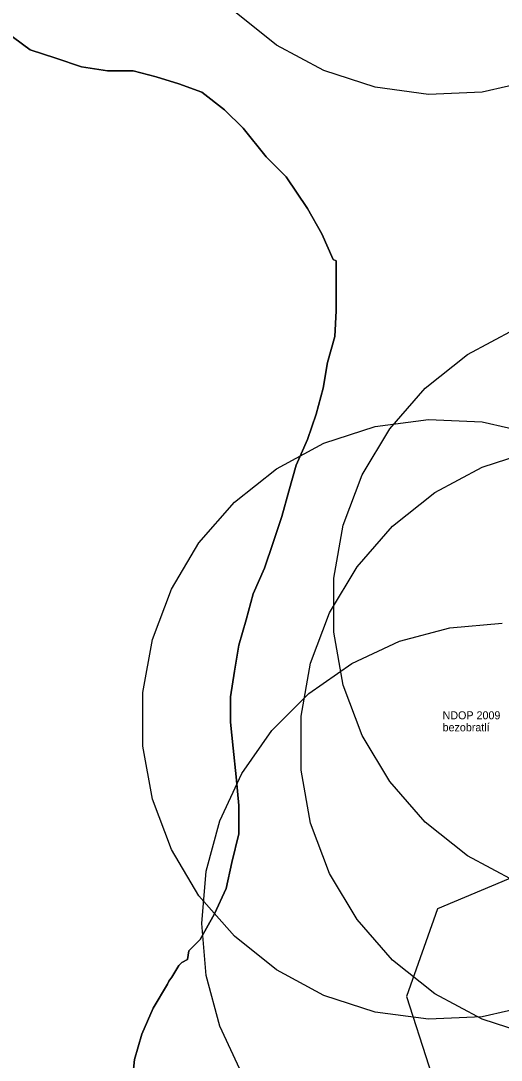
# Model space of a CAD drawing. Extents: x -477403 to -465463, y -1159182 to -1149227.
# Drawn here: x -468266.2 to -468146.2, y -1152216.2 to -1151956.5 of the extents above; entities that cross this region are included whole.
import ezdxf

# ---------------------------------------------------------------- set-up
doc = ezdxf.new("R2010")
doc.units = 0
for name, color, linetype in [('Vrstva 1', 7, 'Continuous'), ('Vrstva 10_stav', 7, 'Continuous'), ('Vrstva 2', 7, 'Continuous')]:
    doc.layers.add(name, color=color, linetype=linetype)

msp = doc.modelspace()

# ---------------------------------------------------------------- linework, layer by layer
at = {"layer": 'Vrstva 10_stav'}
for points in [[(-468104.52, -1151949.345), (-468114.238, -1151958.637), (-468125.46, -1151966.045), (-468137.824, -1151971.329), (-468150.933, -1151974.321), (-468164.365, -1151974.924), (-468177.689, -1151973.12), (-468190.477, -1151968.965), (-468202.317, -1151962.593), (-468212.83, -1151954.21)], [(-468270.25, -1151959), (-468263.812, -1151963.75), (-468257.375, -1151965.875), (-468250.969, -1151968), (-468244.531, -1151969), (-468238.125, -1151969), (-468232.406, -1151970.5), (-468226.688, -1151972.25), (-468221, -1151974.375), (-468215.281, -1151978.75), (-468210.625, -1151983.375), (-468204.938, -1151990.5), (-468199.938, -1151995.5), (-468194.562, -1152003.375), (-468191, -1152009.75), (-468188.156, -1152016.125), (-468187.438, -1152016.5), (-468187.438, -1152022.625), (-468187.438, -1152029), (-468187.781, -1152035.375), (-468189.562, -1152041.875), (-468190.656, -1152048.25), (-468192.438, -1152054.75), (-468194.562, -1152061.125), (-468197.438, -1152067.5), (-468199.219, -1152074), (-468201, -1152080.375), (-468203.125, -1152086.875), (-468205.281, -1152093.25), (-468208.125, -1152099.625), (-468209.906, -1152106.125), (-468211.719, -1152112.5), (-468212.781, -1152119), (-468213.844, -1152125.375), (-468213.844, -1152131.75), (-468213.125, -1152138.25), (-468212.406, -1152145.375), (-468211.719, -1152152.5), (-468211.719, -1152159.625)], [(-468238.469, -1152222.5), (-468237.75, -1152216), (-468235.969, -1152209.625), (-468233.125, -1152203.125), (-468229.562, -1152197.125), (-468229.188, -1152196.375), (-468228.469, -1152195.375), (-468226.688, -1152192.5), (-468225.969, -1152191.75), (-468224.562, -1152191), (-468224.188, -1152188.875), (-468221.344, -1152186), (-468217.781, -1152179.625), (-468214.906, -1152173.25), (-468213.5, -1152166.75), (-468211.719, -1152159.625), (-468211.719, -1152152.5), (-468212.406, -1152145.375), (-468213.125, -1152138.25), (-468213.844, -1152131.75), (-468213.844, -1152125.375), (-468212.781, -1152119), (-468211.719, -1152112.5), (-468209.906, -1152106.125), (-468208.125, -1152099.625), (-468205.281, -1152093.25), (-468203.125, -1152086.875), (-468201, -1152080.375), (-468199.219, -1152074), (-468197.438, -1152067.5), (-468194.562, -1152061.125), (-468192.438, -1152054.75), (-468190.656, -1152048.25), (-468189.562, -1152041.875), (-468187.781, -1152035.375), (-468187.438, -1152029), (-468187.438, -1152022.625), (-468187.438, -1152016.5), (-468188.156, -1152016.125), (-468191, -1152009.75), (-468194.562, -1152003.375), (-468199.938, -1151995.5), (-468204.938, -1151990.5), (-468210.625, -1151983.375), (-468215.281, -1151978.75), (-468221, -1151974.375), (-468226.688, -1151972.25), (-468232.406, -1151970.5), (-468238.125, -1151969), (-468244.531, -1151969), (-468250.969, -1151968), (-468257.375, -1151965.875), (-468263.812, -1151963.75), (-468270.25, -1151959)], [(-468238.469, -1152222.5), (-468237.75, -1152216), (-468235.969, -1152209.625), (-468233.125, -1152203.125), (-468229.562, -1152197.125), (-468229.188, -1152196.375), (-468228.469, -1152195.375), (-468226.688, -1152192.5), (-468225.969, -1152191.75), (-468224.562, -1152191), (-468224.188, -1152188.875), (-468221.344, -1152186), (-468217.781, -1152179.625), (-468214.906, -1152173.25), (-468213.5, -1152166.75), (-468211.719, -1152159.625), (-468211.719, -1152152.5), (-468212.406, -1152145.375), (-468213.125, -1152138.25), (-468213.844, -1152131.75), (-468213.844, -1152125.375), (-468212.781, -1152119), (-468211.719, -1152112.5), (-468209.906, -1152106.125), (-468208.125, -1152099.625), (-468205.281, -1152093.25), (-468203.125, -1152086.875), (-468201, -1152080.375), (-468199.219, -1152074), (-468197.438, -1152067.5), (-468194.562, -1152061.125), (-468192.438, -1152054.75), (-468190.656, -1152048.25), (-468189.562, -1152041.875), (-468187.781, -1152035.375), (-468187.438, -1152029), (-468187.438, -1152022.625), (-468187.438, -1152016.5), (-468188.156, -1152016.125), (-468191, -1152009.75), (-468194.562, -1152003.375), (-468199.938, -1151995.5), (-468204.938, -1151990.5), (-468210.625, -1151983.375), (-468215.281, -1151978.75), (-468221, -1151974.375), (-468226.688, -1151972.25), (-468232.406, -1151970.5), (-468238.125, -1151969), (-468244.531, -1151969), (-468250.969, -1151968), (-468257.375, -1151965.875), (-468263.812, -1151963.75), (-468270.25, -1151959)], [(-468142.817, -1152171.455), (-468154.657, -1152165.083), (-468165.17, -1152156.7), (-468174.016, -1152146.574), (-468180.913, -1152135.031), (-468185.637, -1152122.443), (-468188.038, -1152109.213), (-468188.038, -1152095.767), (-468185.637, -1152082.537), (-468180.913, -1152069.949), (-468174.016, -1152058.406), (-468165.17, -1152048.28), (-468154.657, -1152039.897), (-468142.817, -1152033.525)], [(-468137.824, -1152202.329), (-468150.933, -1152205.321), (-468164.365, -1152205.924), (-468177.689, -1152204.12), (-468190.477, -1152199.965), (-468202.317, -1152193.593), (-468212.83, -1152185.21), (-468221.676, -1152175.084), (-468228.573, -1152163.541), (-468233.297, -1152150.953), (-468235.698, -1152137.723), (-468235.698, -1152124.277), (-468233.297, -1152111.047), (-468228.573, -1152098.459), (-468221.676, -1152086.916), (-468212.83, -1152076.79), (-468202.317, -1152068.407), (-468190.477, -1152062.035), (-468177.689, -1152057.88), (-468164.365, -1152056.076), (-468150.933, -1152056.679), (-468137.824, -1152059.671)], [(-468138.189, -1152210.08), (-468150.977, -1152205.925), (-468162.817, -1152199.553), (-468173.33, -1152191.17), (-468182.176, -1152181.044), (-468189.073, -1152169.501), (-468193.797, -1152156.913), (-468196.198, -1152143.683), (-468196.198, -1152130.237), (-468193.797, -1152117.007), (-468189.073, -1152104.419), (-468182.176, -1152092.876), (-468173.33, -1152082.75), (-468162.817, -1152074.367), (-468150.977, -1152067.995), (-468138.189, -1152063.84)], [(-468210.952, -1152219.5), (-468216.477, -1152207.652), (-468219.861, -1152195.024), (-468221, -1152182), (-468219.861, -1152168.976), (-468216.477, -1152156.348), (-468210.952, -1152144.5), (-468203.453, -1152133.791), (-468194.209, -1152124.547), (-468183.5, -1152117.048), (-468171.652, -1152111.523), (-468159.024, -1152108.139), (-468146, -1152107)], [(-468211.719, -1152159.625), (-468213.5, -1152166.75), (-468214.906, -1152173.25), (-468217.781, -1152179.625), (-468221.344, -1152186), (-468224.188, -1152188.875), (-468224.562, -1152191), (-468225.969, -1152191.75), (-468226.688, -1152192.5), (-468228.469, -1152195.375), (-468229.188, -1152196.375), (-468229.562, -1152197.125), (-468233.125, -1152203.125), (-468235.969, -1152209.625), (-468237.75, -1152216), (-468238.469, -1152222.5)], [(-468137.75, -1152168.125), (-468162.156, -1152178.375), (-468169.875, -1152200.25), (-468158.719, -1152234.875)], [(-468137.75, -1152168.125), (-468162.156, -1152178.375), (-468169.875, -1152200.25), (-468158.719, -1152234.875)]]:
    msp.add_lwpolyline(points, dxfattribs=at)

# ---------------------------------------------------------------- texts
at = {"layer": 'Vrstva 1'}
msp.add_text('bezobratlí', height=2, dxfattribs=at).set_placement((-468160.849, -1152134))
msp.add_text('bezobratlí', height=2, dxfattribs=at).set_placement((-468160.849, -1152134))
at = {"layer": 'Vrstva 2'}
msp.add_text('NDOP 2009', height=2, dxfattribs=at).set_placement((-468160.849, -1152131))
msp.add_text('NDOP 2009', height=2, dxfattribs=at).set_placement((-468160.849, -1152131))

doc.saveas('drawing.dxf')
